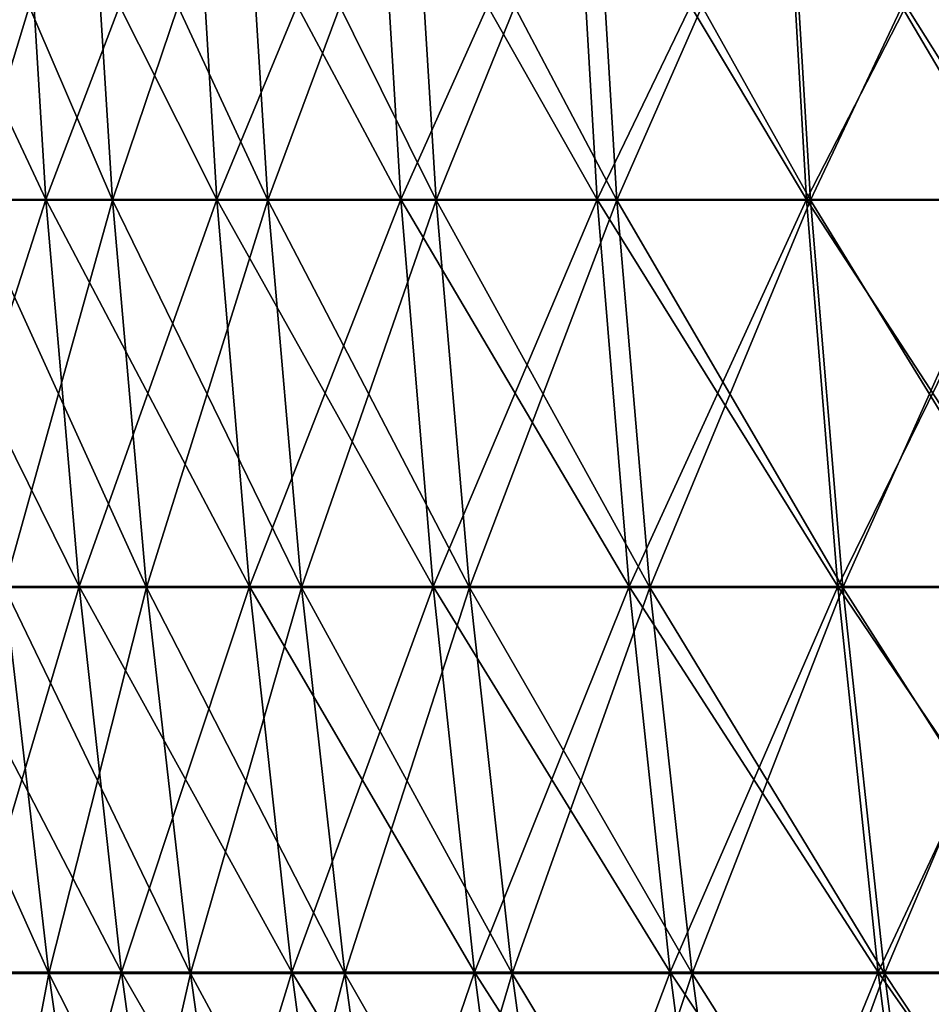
# Model space of a CAD drawing. Header units: millimetres. Extents: x -125 to 125, y -45 to 4025.
# Tile 374 of 656: x -116.42 to -108.73, y 4008.4 to 4016.7. Entities that reach past the tile are written whole.
import ezdxf

# ---------------------------------------------------------------- set-up
doc = ezdxf.new("R2010")
doc.units = ezdxf.units.MM
doc.header["$LTSCALE"] = 6.999206
for name, color, linetype in [('21', 7, 'CONTINUOUS'), ('22', 7, 'CONTINUOUS'), ('23', 7, 'CONTINUOUS'), ('24', 7, 'CONTINUOUS')]:
    doc.layers.add(name, color=color, linetype=linetype)

msp = doc.modelspace()

# ---------------------------------------------------------------- linework, layer by layer
at = {"layer": '21', "color": 7, "linetype": 'CONTINUOUS'}
for points in [[(-117.5302, 4015.1839, 41.4161), (-116.1991, 4015.1839, 45.0158), (-117.7325, 4018.4533, 41.4873), (-117.5302, 4015.1839, 41.4161)], [(-117.7325, 4018.4533, 41.4873), (-116.1991, 4015.1839, 45.0158), (-116.3991, 4018.4533, 45.0932), (-117.7325, 4018.4533, 41.4873)], [(-116.1991, 4015.1839, 45.0158), (-114.7577, 4015.1839, 48.5728), (-116.3991, 4018.4533, 45.0932), (-116.1991, 4015.1839, 45.0158)], [(-116.3991, 4018.4533, 45.0932), (-114.7577, 4015.1839, 48.5728), (-114.9552, 4018.4533, 48.6564), (-116.3991, 4018.4533, 45.0932)], [(-114.7577, 4015.1839, 48.5728), (-113.2075, 4015.1839, 52.0837), (-114.9552, 4018.4533, 48.6564), (-114.7577, 4015.1839, 48.5728)], [(-114.9552, 4018.4533, 48.6564), (-113.2075, 4015.1839, 52.0837), (-113.4023, 4018.4533, 52.1733), (-114.9552, 4018.4533, 48.6564)], [(-113.2075, 4015.1839, 52.0837), (-111.5499, 4015.1839, 55.5452), (-113.4023, 4018.4533, 52.1733), (-113.2075, 4015.1839, 52.0837)], [(-113.4023, 4018.4533, 52.1733), (-111.5499, 4015.1839, 55.5452), (-111.7418, 4018.4533, 55.6408), (-113.4023, 4018.4533, 52.1733)], [(-111.5499, 4015.1839, 55.5452), (-109.7864, 4015.1839, 58.9541), (-111.7418, 4018.4533, 55.6408), (-111.5499, 4015.1839, 55.5452)], [(-111.7418, 4018.4533, 55.6408), (-109.7864, 4015.1839, 58.9541), (-109.9754, 4018.4533, 59.0555), (-111.7418, 4018.4533, 55.6408)], [(-109.7864, 4015.1839, 58.9541), (-107.9189, 4015.1839, 62.307), (-109.9754, 4018.4533, 59.0555), (-109.7864, 4015.1839, 58.9541)], [(-109.9754, 4018.4533, 59.0555), (-107.9189, 4015.1839, 62.307), (-108.1046, 4018.4533, 62.4142), (-109.9754, 4018.4533, 59.0555)], [(-117.2472, 4011.9213, 41.3163), (-115.9193, 4011.9213, 44.9074), (-117.5302, 4015.1839, 41.4161), (-117.2472, 4011.9213, 41.3163)], [(-117.5302, 4015.1839, 41.4161), (-115.9193, 4011.9213, 44.9074), (-116.1991, 4015.1839, 45.0158), (-117.5302, 4015.1839, 41.4161)], [(-115.9193, 4011.9213, 44.9074), (-114.4814, 4011.9213, 48.4558), (-116.1991, 4015.1839, 45.0158), (-115.9193, 4011.9213, 44.9074)], [(-116.1991, 4015.1839, 45.0158), (-114.4814, 4011.9213, 48.4558), (-114.7577, 4015.1839, 48.5728), (-116.1991, 4015.1839, 45.0158)], [(-114.4814, 4011.9213, 48.4558), (-112.9349, 4011.9213, 51.9583), (-114.7577, 4015.1839, 48.5728), (-114.4814, 4011.9213, 48.4558)], [(-114.7577, 4015.1839, 48.5728), (-112.9349, 4011.9213, 51.9583), (-113.2075, 4015.1839, 52.0837), (-114.7577, 4015.1839, 48.5728)], [(-112.9349, 4011.9213, 51.9583), (-111.2812, 4011.9213, 55.4115), (-113.2075, 4015.1839, 52.0837), (-112.9349, 4011.9213, 51.9583)], [(-113.2075, 4015.1839, 52.0837), (-111.2812, 4011.9213, 55.4115), (-111.5499, 4015.1839, 55.5452), (-113.2075, 4015.1839, 52.0837)], [(-111.2812, 4011.9213, 55.4115), (-109.5221, 4011.9213, 58.8121), (-111.5499, 4015.1839, 55.5452), (-111.2812, 4011.9213, 55.4115)], [(-111.5499, 4015.1839, 55.5452), (-109.5221, 4011.9213, 58.8121), (-109.7864, 4015.1839, 58.9541), (-111.5499, 4015.1839, 55.5452)], [(-109.5221, 4011.9213, 58.8121), (-107.659, 4011.9213, 62.157), (-109.7864, 4015.1839, 58.9541), (-109.5221, 4011.9213, 58.8121)], [(-109.7864, 4015.1839, 58.9541), (-107.659, 4011.9213, 62.157), (-107.9189, 4015.1839, 62.307), (-109.7864, 4015.1839, 58.9541)], [(-116.8836, 4008.6677, 41.1882), (-115.5598, 4008.6677, 44.7681), (-117.2472, 4011.9213, 41.3163), (-116.8836, 4008.6677, 41.1882)], [(-117.2472, 4011.9213, 41.3163), (-115.5598, 4008.6677, 44.7681), (-115.9193, 4011.9213, 44.9074), (-117.2472, 4011.9213, 41.3163)], [(-115.5598, 4008.6677, 44.7681), (-114.1264, 4008.6677, 48.3055), (-115.9193, 4011.9213, 44.9074), (-115.5598, 4008.6677, 44.7681)], [(-115.9193, 4011.9213, 44.9074), (-114.1264, 4008.6677, 48.3055), (-114.4814, 4011.9213, 48.4558), (-115.9193, 4011.9213, 44.9074)], [(-114.1264, 4008.6677, 48.3055), (-112.5847, 4008.6677, 51.7972), (-114.4814, 4011.9213, 48.4558), (-114.1264, 4008.6677, 48.3055)], [(-114.4814, 4011.9213, 48.4558), (-112.5847, 4008.6677, 51.7972), (-112.9349, 4011.9213, 51.9583), (-114.4814, 4011.9213, 48.4558)], [(-112.5847, 4008.6677, 51.7972), (-110.9362, 4008.6677, 55.2397), (-112.9349, 4011.9213, 51.9583), (-112.5847, 4008.6677, 51.7972)], [(-112.9349, 4011.9213, 51.9583), (-110.9362, 4008.6677, 55.2397), (-111.2812, 4011.9213, 55.4115), (-112.9349, 4011.9213, 51.9583)], [(-110.9362, 4008.6677, 55.2397), (-109.1825, 4008.6677, 58.6297), (-111.2812, 4011.9213, 55.4115), (-110.9362, 4008.6677, 55.2397)], [(-111.2812, 4011.9213, 55.4115), (-109.1825, 4008.6677, 58.6297), (-109.5221, 4011.9213, 58.8121), (-111.2812, 4011.9213, 55.4115)], [(-109.1825, 4008.6677, 58.6297), (-107.3252, 4008.6677, 61.9642), (-109.5221, 4011.9213, 58.8121), (-109.1825, 4008.6677, 58.6297)], [(-109.5221, 4011.9213, 58.8121), (-107.3252, 4008.6677, 61.9642), (-107.659, 4011.9213, 62.157), (-109.5221, 4011.9213, 58.8121)], [(-116.4398, 4005.4252, 41.0318), (-115.121, 4005.4252, 44.5981), (-116.8836, 4008.6677, 41.1882), (-116.4398, 4005.4252, 41.0318)], [(-116.8836, 4008.6677, 41.1882), (-115.121, 4005.4252, 44.5981), (-115.5598, 4008.6677, 44.7681), (-116.8836, 4008.6677, 41.1882)], [(-115.121, 4005.4252, 44.5981), (-113.693, 4005.4252, 48.1221), (-115.5598, 4008.6677, 44.7681), (-115.121, 4005.4252, 44.5981)], [(-115.5598, 4008.6677, 44.7681), (-113.693, 4005.4252, 48.1221), (-114.1264, 4008.6677, 48.3055), (-115.5598, 4008.6677, 44.7681)], [(-113.693, 4005.4252, 48.1221), (-112.1571, 4005.4252, 51.6005), (-114.1264, 4008.6677, 48.3055), (-113.693, 4005.4252, 48.1221)], [(-114.1264, 4008.6677, 48.3055), (-112.1571, 4005.4252, 51.6005), (-112.5847, 4008.6677, 51.7972), (-114.1264, 4008.6677, 48.3055)], [(-112.1571, 4005.4252, 51.6005), (-110.5149, 4005.4252, 55.0299), (-112.5847, 4008.6677, 51.7972), (-112.1571, 4005.4252, 51.6005)], [(-112.5847, 4008.6677, 51.7972), (-110.5149, 4005.4252, 55.0299), (-110.9362, 4008.6677, 55.2397), (-112.5847, 4008.6677, 51.7972)], [(-110.5149, 4005.4252, 55.0299), (-108.7678, 4005.4252, 58.4071), (-110.9362, 4008.6677, 55.2397), (-110.5149, 4005.4252, 55.0299)], [(-110.9362, 4008.6677, 55.2397), (-108.7678, 4005.4252, 58.4071), (-109.1825, 4008.6677, 58.6297), (-110.9362, 4008.6677, 55.2397)], [(-108.7678, 4005.4252, 58.4071), (-106.9176, 4005.4252, 61.7289), (-109.1825, 4008.6677, 58.6297), (-108.7678, 4005.4252, 58.4071)], [(-109.1825, 4008.6677, 58.6297), (-106.9176, 4005.4252, 61.7289), (-107.3252, 4008.6677, 61.9642), (-109.1825, 4008.6677, 58.6297)]]:
    msp.add_3dface(points, dxfattribs=at)
at = {"layer": '22', "color": 7, "linetype": 'CONTINUOUS'}
for points in [[(-116.3991, 4018.4533, -45.0932), (-117.5302, 4015.1839, -41.4161), (-117.7325, 4018.4533, -41.4873), (-116.3991, 4018.4533, -45.0932)], [(-116.1991, 4015.1839, -45.0158), (-117.5302, 4015.1839, -41.4161), (-116.3991, 4018.4533, -45.0932), (-116.1991, 4015.1839, -45.0158)], [(-114.9552, 4018.4533, -48.6564), (-116.1991, 4015.1839, -45.0158), (-116.3991, 4018.4533, -45.0932), (-114.9552, 4018.4533, -48.6564)], [(-114.7577, 4015.1839, -48.5728), (-116.1991, 4015.1839, -45.0158), (-114.9552, 4018.4533, -48.6564), (-114.7577, 4015.1839, -48.5728)], [(-113.4023, 4018.4533, -52.1733), (-114.7577, 4015.1839, -48.5728), (-114.9552, 4018.4533, -48.6564), (-113.4023, 4018.4533, -52.1733)], [(-113.2075, 4015.1839, -52.0837), (-114.7577, 4015.1839, -48.5728), (-113.4023, 4018.4533, -52.1733), (-113.2075, 4015.1839, -52.0837)], [(-111.7418, 4018.4533, -55.6408), (-113.2075, 4015.1839, -52.0837), (-113.4023, 4018.4533, -52.1733), (-111.7418, 4018.4533, -55.6408)], [(-111.5499, 4015.1839, -55.5452), (-113.2075, 4015.1839, -52.0837), (-111.7418, 4018.4533, -55.6408), (-111.5499, 4015.1839, -55.5452)], [(-109.9754, 4018.4533, -59.0555), (-111.5499, 4015.1839, -55.5452), (-111.7418, 4018.4533, -55.6408), (-109.9754, 4018.4533, -59.0555)], [(-109.7864, 4015.1839, -58.9541), (-111.5499, 4015.1839, -55.5452), (-109.9754, 4018.4533, -59.0555), (-109.7864, 4015.1839, -58.9541)], [(-108.1046, 4018.4533, -62.4142), (-109.7864, 4015.1839, -58.9541), (-109.9754, 4018.4533, -59.0555), (-108.1046, 4018.4533, -62.4142)], [(-107.9189, 4015.1839, -62.307), (-109.7864, 4015.1839, -58.9541), (-108.1046, 4018.4533, -62.4142), (-107.9189, 4015.1839, -62.307)], [(-116.1991, 4015.1839, -45.0158), (-117.2472, 4011.9213, -41.3163), (-117.5302, 4015.1839, -41.4161), (-116.1991, 4015.1839, -45.0158)], [(-115.9193, 4011.9213, -44.9074), (-117.2472, 4011.9213, -41.3163), (-116.1991, 4015.1839, -45.0158), (-115.9193, 4011.9213, -44.9074)], [(-114.7577, 4015.1839, -48.5728), (-115.9193, 4011.9213, -44.9074), (-116.1991, 4015.1839, -45.0158), (-114.7577, 4015.1839, -48.5728)], [(-114.4814, 4011.9213, -48.4558), (-115.9193, 4011.9213, -44.9074), (-114.7577, 4015.1839, -48.5728), (-114.4814, 4011.9213, -48.4558)], [(-113.2075, 4015.1839, -52.0837), (-114.4814, 4011.9213, -48.4558), (-114.7577, 4015.1839, -48.5728), (-113.2075, 4015.1839, -52.0837)], [(-112.9349, 4011.9213, -51.9583), (-114.4814, 4011.9213, -48.4558), (-113.2075, 4015.1839, -52.0837), (-112.9349, 4011.9213, -51.9583)], [(-111.5499, 4015.1839, -55.5452), (-112.9349, 4011.9213, -51.9583), (-113.2075, 4015.1839, -52.0837), (-111.5499, 4015.1839, -55.5452)], [(-111.2812, 4011.9213, -55.4115), (-112.9349, 4011.9213, -51.9583), (-111.5499, 4015.1839, -55.5452), (-111.2812, 4011.9213, -55.4115)], [(-109.7864, 4015.1839, -58.9541), (-111.2812, 4011.9213, -55.4115), (-111.5499, 4015.1839, -55.5452), (-109.7864, 4015.1839, -58.9541)], [(-109.5221, 4011.9213, -58.8121), (-111.2812, 4011.9213, -55.4115), (-109.7864, 4015.1839, -58.9541), (-109.5221, 4011.9213, -58.8121)], [(-107.9189, 4015.1839, -62.307), (-109.5221, 4011.9213, -58.8121), (-109.7864, 4015.1839, -58.9541), (-107.9189, 4015.1839, -62.307)], [(-107.659, 4011.9213, -62.157), (-109.5221, 4011.9213, -58.8121), (-107.9189, 4015.1839, -62.307), (-107.659, 4011.9213, -62.157)], [(-115.9193, 4011.9213, -44.9074), (-116.8836, 4008.6677, -41.1882), (-117.2472, 4011.9213, -41.3163), (-115.9193, 4011.9213, -44.9074)], [(-115.5598, 4008.6677, -44.7681), (-116.8836, 4008.6677, -41.1882), (-115.9193, 4011.9213, -44.9074), (-115.5598, 4008.6677, -44.7681)], [(-114.4814, 4011.9213, -48.4558), (-115.5598, 4008.6677, -44.7681), (-115.9193, 4011.9213, -44.9074), (-114.4814, 4011.9213, -48.4558)], [(-114.1264, 4008.6677, -48.3055), (-115.5598, 4008.6677, -44.7681), (-114.4814, 4011.9213, -48.4558), (-114.1264, 4008.6677, -48.3055)], [(-112.9349, 4011.9213, -51.9583), (-114.1264, 4008.6677, -48.3055), (-114.4814, 4011.9213, -48.4558), (-112.9349, 4011.9213, -51.9583)], [(-112.5847, 4008.6677, -51.7972), (-114.1264, 4008.6677, -48.3055), (-112.9349, 4011.9213, -51.9583), (-112.5847, 4008.6677, -51.7972)], [(-111.2812, 4011.9213, -55.4115), (-112.5847, 4008.6677, -51.7972), (-112.9349, 4011.9213, -51.9583), (-111.2812, 4011.9213, -55.4115)], [(-110.9362, 4008.6677, -55.2397), (-112.5847, 4008.6677, -51.7972), (-111.2812, 4011.9213, -55.4115), (-110.9362, 4008.6677, -55.2397)], [(-109.5221, 4011.9213, -58.8121), (-110.9362, 4008.6677, -55.2397), (-111.2812, 4011.9213, -55.4115), (-109.5221, 4011.9213, -58.8121)], [(-109.1825, 4008.6677, -58.6297), (-110.9362, 4008.6677, -55.2397), (-109.5221, 4011.9213, -58.8121), (-109.1825, 4008.6677, -58.6297)], [(-107.659, 4011.9213, -62.157), (-109.1825, 4008.6677, -58.6297), (-109.5221, 4011.9213, -58.8121), (-107.659, 4011.9213, -62.157)], [(-107.3252, 4008.6677, -61.9642), (-109.1825, 4008.6677, -58.6297), (-107.659, 4011.9213, -62.157), (-107.3252, 4008.6677, -61.9642)], [(-115.5598, 4008.6677, -44.7681), (-116.4398, 4005.4252, -41.0318), (-116.8836, 4008.6677, -41.1882), (-115.5598, 4008.6677, -44.7681)], [(-115.121, 4005.4252, -44.5981), (-116.4398, 4005.4252, -41.0318), (-115.5598, 4008.6677, -44.7681), (-115.121, 4005.4252, -44.5981)], [(-114.1264, 4008.6677, -48.3055), (-115.121, 4005.4252, -44.5981), (-115.5598, 4008.6677, -44.7681), (-114.1264, 4008.6677, -48.3055)], [(-113.693, 4005.4252, -48.1221), (-115.121, 4005.4252, -44.5981), (-114.1264, 4008.6677, -48.3055), (-113.693, 4005.4252, -48.1221)], [(-112.5847, 4008.6677, -51.7972), (-113.693, 4005.4252, -48.1221), (-114.1264, 4008.6677, -48.3055), (-112.5847, 4008.6677, -51.7972)], [(-112.1571, 4005.4252, -51.6005), (-113.693, 4005.4252, -48.1221), (-112.5847, 4008.6677, -51.7972), (-112.1571, 4005.4252, -51.6005)], [(-110.9362, 4008.6677, -55.2397), (-112.1571, 4005.4252, -51.6005), (-112.5847, 4008.6677, -51.7972), (-110.9362, 4008.6677, -55.2397)], [(-110.5149, 4005.4252, -55.0299), (-112.1571, 4005.4252, -51.6005), (-110.9362, 4008.6677, -55.2397), (-110.5149, 4005.4252, -55.0299)], [(-109.1825, 4008.6677, -58.6297), (-110.5149, 4005.4252, -55.0299), (-110.9362, 4008.6677, -55.2397), (-109.1825, 4008.6677, -58.6297)], [(-108.7678, 4005.4252, -58.4071), (-110.5149, 4005.4252, -55.0299), (-109.1825, 4008.6677, -58.6297), (-108.7678, 4005.4252, -58.4071)], [(-107.3252, 4008.6677, -61.9642), (-108.7678, 4005.4252, -58.4071), (-109.1825, 4008.6677, -58.6297), (-107.3252, 4008.6677, -61.9642)], [(-106.9176, 4005.4252, -61.7289), (-108.7678, 4005.4252, -58.4071), (-107.3252, 4008.6677, -61.9642), (-106.9176, 4005.4252, -61.7289)]]:
    msp.add_3dface(points, dxfattribs=at)
at = {"layer": '23', "color": 7, "linetype": 'CONTINUOUS'}
for points in [[(-116.8375, 4015.1773, -37.1687), (-115.6375, 4015.1773, -40.7491), (-117.0455, 4018.4488, -37.2349), (-116.8375, 4015.1773, -37.1687)], [(-117.0455, 4018.4488, -37.2349), (-115.6375, 4015.1773, -40.7491), (-115.8433, 4018.4488, -40.8216), (-117.0455, 4018.4488, -37.2349)], [(-115.6375, 4015.1773, -40.7491), (-114.3278, 4015.1773, -44.2908), (-115.8433, 4018.4488, -40.8216), (-115.6375, 4015.1773, -40.7491)], [(-115.8433, 4018.4488, -40.8216), (-114.3278, 4015.1773, -44.2908), (-114.5313, 4018.4488, -44.3697), (-115.8433, 4018.4488, -40.8216)], [(-114.3278, 4015.1773, -44.2908), (-112.9096, 4015.1773, -47.7905), (-114.5313, 4018.4488, -44.3697), (-114.3278, 4015.1773, -44.2908)], [(-114.5313, 4018.4488, -44.3697), (-112.9096, 4015.1773, -47.7905), (-113.1106, 4018.4488, -47.8756), (-114.5313, 4018.4488, -44.3697)], [(-112.9096, 4015.1773, -47.7905), (-111.3843, 4015.1773, -51.2449), (-113.1106, 4018.4488, -47.8756), (-112.9096, 4015.1773, -47.7905)], [(-113.1106, 4018.4488, -47.8756), (-111.3843, 4015.1773, -51.2449), (-111.5826, 4018.4488, -51.3362), (-113.1106, 4018.4488, -47.8756)], [(-111.3843, 4015.1773, -51.2449), (-109.7534, 4015.1773, -54.6507), (-111.5826, 4018.4488, -51.3362), (-111.3843, 4015.1773, -51.2449)], [(-111.5826, 4018.4488, -51.3362), (-109.7534, 4015.1773, -54.6507), (-109.9488, 4018.4488, -54.748), (-111.5826, 4018.4488, -51.3362)], [(-109.7534, 4015.1773, -54.6507), (-108.0184, 4015.1773, -58.0047), (-109.9488, 4018.4488, -54.748), (-109.7534, 4015.1773, -54.6507)], [(-109.9488, 4018.4488, -54.748), (-108.0184, 4015.1773, -58.0047), (-108.2107, 4018.4488, -58.1079), (-109.9488, 4018.4488, -54.748)], [(-116.5465, 4011.9129, -37.0761), (-115.3495, 4011.9129, -40.6476), (-116.8375, 4015.1773, -37.1687), (-116.5465, 4011.9129, -37.0761)], [(-116.8375, 4015.1773, -37.1687), (-115.3495, 4011.9129, -40.6476), (-115.6375, 4015.1773, -40.7491), (-116.8375, 4015.1773, -37.1687)], [(-115.3495, 4011.9129, -40.6476), (-114.043, 4011.9129, -44.1805), (-115.6375, 4015.1773, -40.7491), (-115.3495, 4011.9129, -40.6476)], [(-115.6375, 4015.1773, -40.7491), (-114.043, 4011.9129, -44.1805), (-114.3278, 4015.1773, -44.2908), (-115.6375, 4015.1773, -40.7491)], [(-114.043, 4011.9129, -44.1805), (-112.6284, 4011.9129, -47.6715), (-114.3278, 4015.1773, -44.2908), (-114.043, 4011.9129, -44.1805)], [(-114.3278, 4015.1773, -44.2908), (-112.6284, 4011.9129, -47.6715), (-112.9096, 4015.1773, -47.7905), (-114.3278, 4015.1773, -44.2908)], [(-112.6284, 4011.9129, -47.6715), (-111.1069, 4011.9129, -51.1173), (-112.9096, 4015.1773, -47.7905), (-112.6284, 4011.9129, -47.6715)], [(-112.9096, 4015.1773, -47.7905), (-111.1069, 4011.9129, -51.1173), (-111.3843, 4015.1773, -51.2449), (-112.9096, 4015.1773, -47.7905)], [(-111.1069, 4011.9129, -51.1173), (-109.4801, 4011.9129, -54.5146), (-111.3843, 4015.1773, -51.2449), (-111.1069, 4011.9129, -51.1173)], [(-111.3843, 4015.1773, -51.2449), (-109.4801, 4011.9129, -54.5146), (-109.7534, 4015.1773, -54.6507), (-111.3843, 4015.1773, -51.2449)], [(-109.4801, 4011.9129, -54.5146), (-107.7494, 4011.9129, -57.8602), (-109.7534, 4015.1773, -54.6507), (-109.4801, 4011.9129, -54.5146)], [(-109.7534, 4015.1773, -54.6507), (-107.7494, 4011.9129, -57.8602), (-108.0184, 4015.1773, -58.0047), (-109.7534, 4015.1773, -54.6507)], [(-117.2557, 4008.6577, -33.3621), (-116.1727, 4008.6577, -36.9572), (-117.633, 4011.9129, -33.4695), (-117.2557, 4008.6577, -33.3621)], [(-117.633, 4011.9129, -33.4695), (-116.1727, 4008.6577, -36.9572), (-116.5465, 4011.9129, -37.0761), (-117.633, 4011.9129, -33.4695)], [(-116.1727, 4008.6577, -36.9572), (-114.9795, 4008.6577, -40.5172), (-116.5465, 4011.9129, -37.0761), (-116.1727, 4008.6577, -36.9572)], [(-116.5465, 4011.9129, -37.0761), (-114.9795, 4008.6577, -40.5172), (-115.3495, 4011.9129, -40.6476), (-116.5465, 4011.9129, -37.0761)], [(-114.9795, 4008.6577, -40.5172), (-113.6772, 4008.6577, -44.0388), (-115.3495, 4011.9129, -40.6476), (-114.9795, 4008.6577, -40.5172)], [(-115.3495, 4011.9129, -40.6476), (-113.6772, 4008.6577, -44.0388), (-114.043, 4011.9129, -44.1805), (-115.3495, 4011.9129, -40.6476)], [(-113.6772, 4008.6577, -44.0388), (-112.2671, 4008.6577, -47.5186), (-114.043, 4011.9129, -44.1805), (-113.6772, 4008.6577, -44.0388)], [(-114.043, 4011.9129, -44.1805), (-112.2671, 4008.6577, -47.5186), (-112.6284, 4011.9129, -47.6715), (-114.043, 4011.9129, -44.1805)], [(-112.2671, 4008.6577, -47.5186), (-110.7506, 4008.6577, -50.9533), (-112.6284, 4011.9129, -47.6715), (-112.2671, 4008.6577, -47.5186)], [(-112.6284, 4011.9129, -47.6715), (-110.7506, 4008.6577, -50.9533), (-111.1069, 4011.9129, -51.1173), (-112.6284, 4011.9129, -47.6715)], [(-110.7506, 4008.6577, -50.9533), (-109.1289, 4008.6577, -54.3397), (-111.1069, 4011.9129, -51.1173), (-110.7506, 4008.6577, -50.9533)], [(-111.1069, 4011.9129, -51.1173), (-109.1289, 4008.6577, -54.3397), (-109.4801, 4011.9129, -54.5146), (-111.1069, 4011.9129, -51.1173)], [(-109.1289, 4008.6577, -54.3397), (-107.4038, 4008.6577, -57.6746), (-109.4801, 4011.9129, -54.5146), (-109.1289, 4008.6577, -54.3397)], [(-109.4801, 4011.9129, -54.5146), (-107.4038, 4008.6577, -57.6746), (-107.7494, 4011.9129, -57.8602), (-109.4801, 4011.9129, -54.5146)], [(-116.7951, 4005.4142, -33.2311), (-115.7163, 4005.4142, -36.812), (-117.2557, 4008.6577, -33.3621), (-116.7951, 4005.4142, -33.2311)], [(-117.2557, 4008.6577, -33.3621), (-115.7163, 4005.4142, -36.812), (-116.1727, 4008.6577, -36.9572), (-117.2557, 4008.6577, -33.3621)], [(-115.7163, 4005.4142, -36.812), (-114.5278, 4005.4142, -40.3581), (-116.1727, 4008.6577, -36.9572), (-115.7163, 4005.4142, -36.812)], [(-116.1727, 4008.6577, -36.9572), (-114.5278, 4005.4142, -40.3581), (-114.9795, 4008.6577, -40.5172), (-116.1727, 4008.6577, -36.9572)], [(-114.5278, 4005.4142, -40.3581), (-113.2307, 4005.4142, -43.8658), (-114.9795, 4008.6577, -40.5172), (-114.5278, 4005.4142, -40.3581)], [(-114.9795, 4008.6577, -40.5172), (-113.2307, 4005.4142, -43.8658), (-113.6772, 4008.6577, -44.0388), (-114.9795, 4008.6577, -40.5172)], [(-113.2307, 4005.4142, -43.8658), (-111.8261, 4005.4142, -47.3319), (-113.6772, 4008.6577, -44.0388), (-113.2307, 4005.4142, -43.8658)], [(-113.6772, 4008.6577, -44.0388), (-111.8261, 4005.4142, -47.3319), (-112.2671, 4008.6577, -47.5186), (-113.6772, 4008.6577, -44.0388)], [(-111.8261, 4005.4142, -47.3319), (-110.3155, 4005.4142, -50.7532), (-112.2671, 4008.6577, -47.5186), (-111.8261, 4005.4142, -47.3319)], [(-112.2671, 4008.6577, -47.5186), (-110.3155, 4005.4142, -50.7532), (-110.7506, 4008.6577, -50.9533), (-112.2671, 4008.6577, -47.5186)], [(-110.3155, 4005.4142, -50.7532), (-108.7002, 4005.4142, -54.1263), (-110.7506, 4008.6577, -50.9533), (-110.3155, 4005.4142, -50.7532)], [(-110.7506, 4008.6577, -50.9533), (-108.7002, 4005.4142, -54.1263), (-109.1289, 4008.6577, -54.3397), (-110.7506, 4008.6577, -50.9533)], [(-108.7002, 4005.4142, -54.1263), (-106.9819, 4005.4142, -57.448), (-109.1289, 4008.6577, -54.3397), (-108.7002, 4005.4142, -54.1263)], [(-109.1289, 4008.6577, -54.3397), (-106.9819, 4005.4142, -57.448), (-107.4038, 4008.6577, -57.6746), (-109.1289, 4008.6577, -54.3397)]]:
    msp.add_3dface(points, dxfattribs=at)
at = {"layer": '24', "color": 7, "linetype": 'CONTINUOUS'}
for points in [[(-115.8433, 4018.4488, 40.8216), (-116.8375, 4015.1773, 37.1687), (-117.0455, 4018.4488, 37.2349), (-115.8433, 4018.4488, 40.8216)], [(-115.6375, 4015.1773, 40.7491), (-116.8375, 4015.1773, 37.1687), (-115.8433, 4018.4488, 40.8216), (-115.6375, 4015.1773, 40.7491)], [(-114.5313, 4018.4488, 44.3697), (-115.6375, 4015.1773, 40.7491), (-115.8433, 4018.4488, 40.8216), (-114.5313, 4018.4488, 44.3697)], [(-114.3278, 4015.1773, 44.2908), (-115.6375, 4015.1773, 40.7491), (-114.5313, 4018.4488, 44.3697), (-114.3278, 4015.1773, 44.2908)], [(-113.1106, 4018.4488, 47.8756), (-114.3278, 4015.1773, 44.2908), (-114.5313, 4018.4488, 44.3697), (-113.1106, 4018.4488, 47.8756)], [(-112.9096, 4015.1773, 47.7905), (-114.3278, 4015.1773, 44.2908), (-113.1106, 4018.4488, 47.8756), (-112.9096, 4015.1773, 47.7905)], [(-111.5826, 4018.4488, 51.3362), (-112.9096, 4015.1773, 47.7905), (-113.1106, 4018.4488, 47.8756), (-111.5826, 4018.4488, 51.3362)], [(-111.3843, 4015.1773, 51.2449), (-112.9096, 4015.1773, 47.7905), (-111.5826, 4018.4488, 51.3362), (-111.3843, 4015.1773, 51.2449)], [(-109.9488, 4018.4488, 54.748), (-111.3843, 4015.1773, 51.2449), (-111.5826, 4018.4488, 51.3362), (-109.9488, 4018.4488, 54.748)], [(-109.7534, 4015.1773, 54.6507), (-111.3843, 4015.1773, 51.2449), (-109.9488, 4018.4488, 54.748), (-109.7534, 4015.1773, 54.6507)], [(-108.2107, 4018.4488, 58.1079), (-109.7534, 4015.1773, 54.6507), (-109.9488, 4018.4488, 54.748), (-108.2107, 4018.4488, 58.1079)], [(-108.0184, 4015.1773, 58.0047), (-109.7534, 4015.1773, 54.6507), (-108.2107, 4018.4488, 58.1079), (-108.0184, 4015.1773, 58.0047)], [(-115.6375, 4015.1773, 40.7491), (-116.5465, 4011.9129, 37.0761), (-116.8375, 4015.1773, 37.1687), (-115.6375, 4015.1773, 40.7491)], [(-115.3495, 4011.9129, 40.6476), (-116.5465, 4011.9129, 37.0761), (-115.6375, 4015.1773, 40.7491), (-115.3495, 4011.9129, 40.6476)], [(-114.3278, 4015.1773, 44.2908), (-115.3495, 4011.9129, 40.6476), (-115.6375, 4015.1773, 40.7491), (-114.3278, 4015.1773, 44.2908)], [(-114.043, 4011.9129, 44.1805), (-115.3495, 4011.9129, 40.6476), (-114.3278, 4015.1773, 44.2908), (-114.043, 4011.9129, 44.1805)], [(-112.9096, 4015.1773, 47.7905), (-114.043, 4011.9129, 44.1805), (-114.3278, 4015.1773, 44.2908), (-112.9096, 4015.1773, 47.7905)], [(-112.6284, 4011.9129, 47.6715), (-114.043, 4011.9129, 44.1805), (-112.9096, 4015.1773, 47.7905), (-112.6284, 4011.9129, 47.6715)], [(-111.3843, 4015.1773, 51.2449), (-112.6284, 4011.9129, 47.6715), (-112.9096, 4015.1773, 47.7905), (-111.3843, 4015.1773, 51.2449)], [(-111.1069, 4011.9129, 51.1173), (-112.6284, 4011.9129, 47.6715), (-111.3843, 4015.1773, 51.2449), (-111.1069, 4011.9129, 51.1173)], [(-109.7534, 4015.1773, 54.6507), (-111.1069, 4011.9129, 51.1173), (-111.3843, 4015.1773, 51.2449), (-109.7534, 4015.1773, 54.6507)], [(-109.4801, 4011.9129, 54.5146), (-111.1069, 4011.9129, 51.1173), (-109.7534, 4015.1773, 54.6507), (-109.4801, 4011.9129, 54.5146)], [(-108.0184, 4015.1773, 58.0047), (-109.4801, 4011.9129, 54.5146), (-109.7534, 4015.1773, 54.6507), (-108.0184, 4015.1773, 58.0047)], [(-107.7494, 4011.9129, 57.8602), (-109.4801, 4011.9129, 54.5146), (-108.0184, 4015.1773, 58.0047), (-107.7494, 4011.9129, 57.8602)], [(-116.1727, 4008.6577, 36.9572), (-117.2557, 4008.6577, 33.3621), (-116.5465, 4011.9129, 37.0761), (-116.1727, 4008.6577, 36.9572)], [(-115.3495, 4011.9129, 40.6476), (-116.1727, 4008.6577, 36.9572), (-116.5465, 4011.9129, 37.0761), (-115.3495, 4011.9129, 40.6476)], [(-114.9795, 4008.6577, 40.5172), (-116.1727, 4008.6577, 36.9572), (-115.3495, 4011.9129, 40.6476), (-114.9795, 4008.6577, 40.5172)], [(-114.043, 4011.9129, 44.1805), (-114.9795, 4008.6577, 40.5172), (-115.3495, 4011.9129, 40.6476), (-114.043, 4011.9129, 44.1805)], [(-113.6772, 4008.6577, 44.0388), (-114.9795, 4008.6577, 40.5172), (-114.043, 4011.9129, 44.1805), (-113.6772, 4008.6577, 44.0388)], [(-112.6284, 4011.9129, 47.6715), (-113.6772, 4008.6577, 44.0388), (-114.043, 4011.9129, 44.1805), (-112.6284, 4011.9129, 47.6715)], [(-112.2671, 4008.6577, 47.5186), (-113.6772, 4008.6577, 44.0388), (-112.6284, 4011.9129, 47.6715), (-112.2671, 4008.6577, 47.5186)], [(-111.1069, 4011.9129, 51.1173), (-112.2671, 4008.6577, 47.5186), (-112.6284, 4011.9129, 47.6715), (-111.1069, 4011.9129, 51.1173)], [(-110.7506, 4008.6577, 50.9533), (-112.2671, 4008.6577, 47.5186), (-111.1069, 4011.9129, 51.1173), (-110.7506, 4008.6577, 50.9533)], [(-109.4801, 4011.9129, 54.5146), (-110.7506, 4008.6577, 50.9533), (-111.1069, 4011.9129, 51.1173), (-109.4801, 4011.9129, 54.5146)], [(-109.1289, 4008.6577, 54.3397), (-110.7506, 4008.6577, 50.9533), (-109.4801, 4011.9129, 54.5146), (-109.1289, 4008.6577, 54.3397)], [(-107.7494, 4011.9129, 57.8602), (-109.1289, 4008.6577, 54.3397), (-109.4801, 4011.9129, 54.5146), (-107.7494, 4011.9129, 57.8602)], [(-107.4038, 4008.6577, 57.6746), (-109.1289, 4008.6577, 54.3397), (-107.7494, 4011.9129, 57.8602), (-107.4038, 4008.6577, 57.6746)], [(-116.1727, 4008.6577, 36.9572), (-116.7951, 4005.4142, 33.2311), (-117.2557, 4008.6577, 33.3621), (-116.1727, 4008.6577, 36.9572)], [(-115.7163, 4005.4142, 36.812), (-116.7951, 4005.4142, 33.2311), (-116.1727, 4008.6577, 36.9572), (-115.7163, 4005.4142, 36.812)], [(-114.9795, 4008.6577, 40.5172), (-115.7163, 4005.4142, 36.812), (-116.1727, 4008.6577, 36.9572), (-114.9795, 4008.6577, 40.5172)], [(-114.5278, 4005.4142, 40.3581), (-115.7163, 4005.4142, 36.812), (-114.9795, 4008.6577, 40.5172), (-114.5278, 4005.4142, 40.3581)], [(-113.6772, 4008.6577, 44.0388), (-114.5278, 4005.4142, 40.3581), (-114.9795, 4008.6577, 40.5172), (-113.6772, 4008.6577, 44.0388)], [(-113.2307, 4005.4142, 43.8658), (-114.5278, 4005.4142, 40.3581), (-113.6772, 4008.6577, 44.0388), (-113.2307, 4005.4142, 43.8658)], [(-112.2671, 4008.6577, 47.5186), (-113.2307, 4005.4142, 43.8658), (-113.6772, 4008.6577, 44.0388), (-112.2671, 4008.6577, 47.5186)], [(-111.8261, 4005.4142, 47.3319), (-113.2307, 4005.4142, 43.8658), (-112.2671, 4008.6577, 47.5186), (-111.8261, 4005.4142, 47.3319)], [(-110.7506, 4008.6577, 50.9533), (-111.8261, 4005.4142, 47.3319), (-112.2671, 4008.6577, 47.5186), (-110.7506, 4008.6577, 50.9533)], [(-110.3155, 4005.4142, 50.7532), (-111.8261, 4005.4142, 47.3319), (-110.7506, 4008.6577, 50.9533), (-110.3155, 4005.4142, 50.7532)], [(-109.1289, 4008.6577, 54.3397), (-110.3155, 4005.4142, 50.7532), (-110.7506, 4008.6577, 50.9533), (-109.1289, 4008.6577, 54.3397)], [(-108.7002, 4005.4142, 54.1263), (-110.3155, 4005.4142, 50.7532), (-109.1289, 4008.6577, 54.3397), (-108.7002, 4005.4142, 54.1263)], [(-107.4038, 4008.6577, 57.6746), (-108.7002, 4005.4142, 54.1263), (-109.1289, 4008.6577, 54.3397), (-107.4038, 4008.6577, 57.6746)]]:
    msp.add_3dface(points, dxfattribs=at)

doc.saveas('drawing.dxf')
